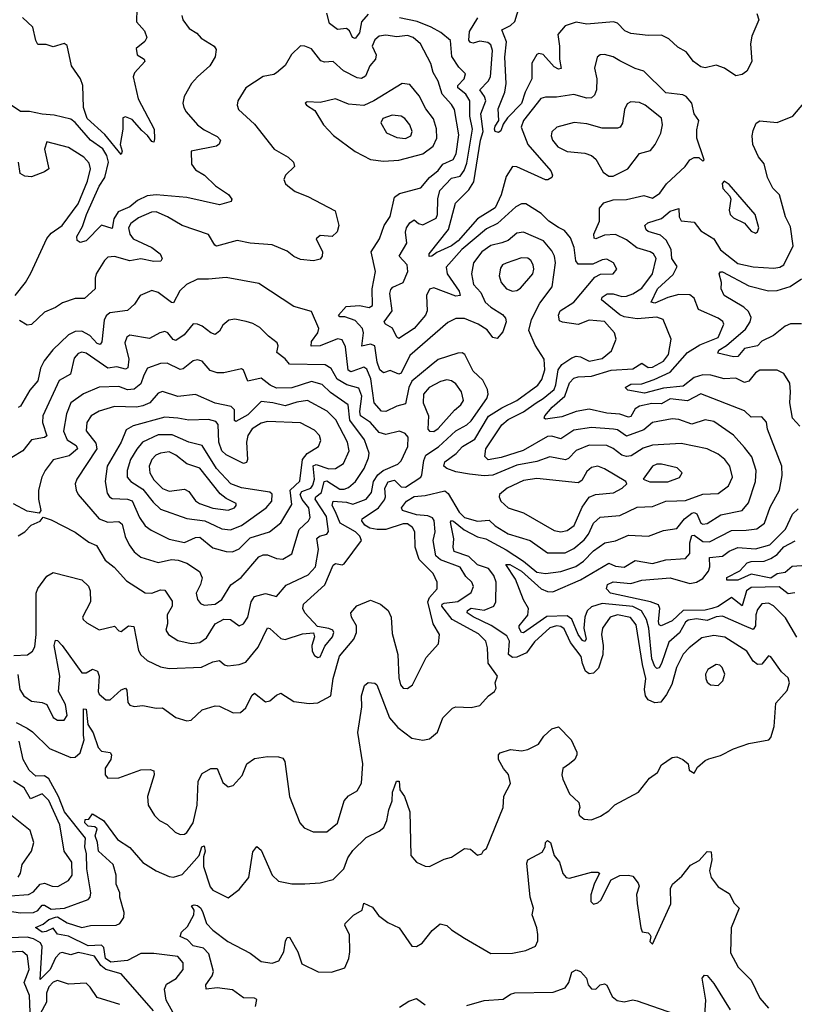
# Model space of a CAD drawing. Extents: x 1603745 to 1745082, y 385868 to 533966.
# Tile 482 of 646: x 1730352 to 1733893, y 438115 to 442616. Entities that reach past the tile are written whole.
import ezdxf

# ---------------------------------------------------------------- set-up
doc = ezdxf.new("R2010")
doc.units = 0

msp = doc.modelspace()

# ---------------------------------------------------------------- linework, layer by layer
at = {"layer": '0CON20XD'}
for points in [[(1733722, 442645), (1733731.2, 442615), (1733698.8, 442541.2), (1733692, 442505), (1733698.1, 442425), (1733675, 442380), (1733653.9, 442366.1), (1733625, 442358.8), (1733573.8, 442395), (1733535, 442408.6), (1733485, 442396.2), (1733465, 442401.2), (1733432.5, 442425), (1733398.5, 442468.5), (1733360.2, 442490.2), (1733318.6, 442528.6), (1733285, 442544.5), (1733224.1, 442544.1), (1733145, 442553.1), (1733118, 442565), (1733085, 442599.4), (1733066.2, 442606.2), (1732945, 442596.2), (1732895, 442604.6), (1732845, 442587.5), (1732811, 442549), (1732818.7, 442495), (1732818.6, 442435), (1732827.1, 442392.9), (1732815, 442390), (1732795, 442401.1), (1732745, 442456.9), (1732725, 442460.8), (1732715, 442456.2), (1732692.4, 442417.6), (1732692.6, 442345), (1732661.7, 442285), (1732645, 442233.3), (1732582.1, 442167.9), (1732561.2, 442138.8), (1732551.5, 442108.5), (1732540.3, 442099.7), (1732525, 442104.2), (1732522.5, 442115), (1732525, 442130), (1732541.4, 442155), (1732538.9, 442208.9), (1732569.1, 442285), (1732574.8, 442325), (1732570, 442445), (1732576.3, 442515), (1732555, 442570), (1732595, 442589.7), (1732615, 442607.5), (1732646.9, 442715)], [(1730887.2, 442667.2), (1730885, 442606.7), (1730921.4, 442565), (1730932.5, 442535), (1730923.2, 442516.8), (1730884.5, 442485), (1730888.9, 442455), (1730921.2, 442435), (1730924.2, 442425), (1730877.1, 442372.9), (1730870.4, 442355), (1730892.9, 442255), (1730965.8, 442115.8), (1730967.9, 442072.1), (1730965, 442056.7), (1730955, 442059.2), (1730936.3, 442086.3), (1730909.3, 442109.3), (1730865, 442159.7), (1730835, 442171.8), (1730823.1, 442166.9), (1730823.6, 442115), (1730810.8, 442045), (1730819.5, 442015), (1730815, 441999.2), (1730740.6, 442090.6), (1730660.5, 442165), (1730643.3, 442215), (1730639.6, 442315), (1730628.8, 442345), (1730588.8, 442405), (1730568.5, 442498.5), (1730555, 442507.1), (1730505, 442491.2), (1730472, 442502), (1730435, 442502), (1730425, 442521.2), (1730411.2, 442581.2), (1730365, 442625.7)], [(1731945, 442641.7), (1731914.1, 442605.9), (1731904.7, 442555.3), (1731885, 442530.5), (1731872.9, 442535), (1731859.4, 442565), (1731845.8, 442575), (1731805, 442570.5), (1731768.3, 442598.3), (1731755.6, 442645.6)], [(1731092.5, 442635), (1731097.8, 442615), (1731126.9, 442575), (1731162, 442555), (1731181.1, 442531.1), (1731240.8, 442495), (1731249.1, 442479.1), (1731244.5, 442445.5), (1731221.2, 442405), (1731164.2, 442355), (1731137.1, 442325), (1731104.2, 442265), (1731098, 442235), (1731102.5, 442215), (1731112.9, 442195), (1731164.6, 442135), (1731195, 442111.9), (1731255, 442082.1), (1731268.8, 442065), (1731262.7, 442047.3), (1731251.6, 442038.4), (1731136.2, 442015), (1731137.5, 441955), (1731155, 441929.6), (1731195.9, 441905.9), (1731246.2, 441856.2), (1731306.8, 441816.8), (1731321.9, 441795), (1731318, 441785), (1731265, 441770.3), (1731115, 441803.6), (1730975, 441814.7), (1730935, 441810.5), (1730890.8, 441789.2), (1730855, 441760.4), (1730802, 441738), (1730782.5, 441705), (1730775, 441661.4), (1730725, 441676.5), (1730655, 441605.6), (1730628.3, 441598.3), (1730613.8, 441606.2), (1730613.3, 441625), (1730638.8, 441671.2), (1730657, 441725), (1730715, 441854.7), (1730740.4, 441895), (1730758.1, 441965), (1730750.3, 441995), (1730731.9, 442025), (1730674.9, 442064.9), (1730605, 442146.1), (1730585, 442160.7), (1730509.6, 442179.6), (1730455, 442183.6), (1730396.7, 442196.7), (1730355, 442197.1), (1730298.1, 442235)], [(1732923.7, 439673.7), (1732918.8, 439705), (1732869, 439769), (1732840.9, 439830.9), (1732825, 439842.9), (1732805, 439844.8), (1732775, 439835.7), (1732705, 439772.5), (1732668.8, 439721.2), (1732625, 439701.4), (1732605, 439700), (1732586.4, 439715), (1732590.6, 439775), (1732579.2, 439799.2), (1732507.5, 439847.5), (1732425, 439885.9), (1732397.6, 439905), (1732398.8, 439915), (1732415, 439926.1), (1732475, 439916.2), (1732519.1, 439935), (1732527.5, 439955), (1732529.6, 440045), (1732518.9, 440075), (1732495, 440107.4), (1732444.1, 440124.1), (1732405, 440162.6), (1732337.7, 440185), (1732333.1, 440205), (1732336.7, 440243.3), (1732321.2, 440318.8), (1732325, 440326.5), (1732335, 440323.1), (1732383.6, 440283.6), (1732445, 440252.8), (1732483.1, 440243.1), (1732575, 440193.4), (1732655, 440141.3), (1732715, 440090.3), (1732755, 440083.8), (1732825, 440093.6), (1732894, 440116), (1732929.3, 440140.7), (1732975, 440188.9), (1733027.1, 440225), (1733075, 440233.2), (1733135, 440260.3), (1733225.5, 440255.5), (1733295, 440280.9), (1733355, 440290.5), (1733391.1, 440335), (1733425, 440360.2), (1733435, 440363.2), (1733447.4, 440357.4), (1733465, 440315.3), (1733475, 440310.3), (1733495, 440313.2), (1733557.5, 440352.5), (1733655, 440373.2), (1733683, 440407), (1733714.7, 440505), (1733717.9, 440555), (1733698.3, 440618.3), (1733665, 440660.4), (1733615, 440716.7), (1733525, 440780), (1733485, 440786.8), (1733425, 440767.5), (1733365, 440789.1), (1733335, 440791.4), (1733244.7, 440775.3), (1733205, 440741), (1733125, 440711.9), (1733085, 440740.7), (1733066.2, 440745), (1732965, 440751.3), (1732885, 440739.8), (1732825, 440700.4), (1732785, 440712), (1732765, 440711.3), (1732653.3, 440646.7), (1732551.9, 440615), (1732493.8, 440603.8), (1732478.6, 440618.6), (1732483.1, 440655), (1732555, 440764.6), (1732585, 440788.9), (1732655, 440823.3), (1732712.1, 440865), (1732745, 440883.9), (1732794.2, 440925), (1732803, 440947), (1732813.2, 441015), (1732830.7, 441039.3), (1732875, 441071), (1732895, 441078.1), (1732915, 441074.7), (1732955, 441055.2), (1733015, 441066.6), (1733057.6, 441102.4), (1733078.2, 441155), (1733071.1, 441185), (1733025, 441236.1), (1732955, 441243.1), (1732905, 441223), (1732832.7, 441232.7), (1732819.6, 441239.6), (1732814, 441265), (1732821.6, 441285), (1732884.6, 441325.4), (1732981.3, 441438.7), (1733007.4, 441452.6), (1733065, 441453.8), (1733081.1, 441475), (1733065.5, 441505), (1733035, 441521.2), (1733015, 441518.2), (1732972, 441498), (1732905, 441498.2), (1732894.4, 441514.4), (1732886.7, 441575), (1732869.1, 441619.1), (1732842.9, 441652.9), (1732814.2, 441665.8), (1732770.4, 441695), (1732735, 441729.6), (1732665, 441773.6), (1732645, 441774.4), (1732619.9, 441760.1), (1732536.3, 441683.7), (1732485, 441660.2), (1732373.3, 441565), (1732301.9, 441485), (1732305.3, 441455), (1732361.2, 441375), (1732365.3, 441354.7), (1732345, 441352.2), (1732245, 441389.7), (1732225.3, 441384.7), (1732211.9, 441355), (1732214.2, 441285), (1732206.5, 441265), (1732155.3, 441205), (1732085, 441158.1), (1732075, 441164.2), (1732056.2, 441206.2), (1732024.3, 441224.3), (1732017.5, 441235), (1732054.8, 441285.2), (1732043.8, 441365), (1732047.5, 441382.5), (1732057.3, 441392.7), (1732105, 441414.4), (1732126, 441465), (1732122.2, 441495), (1732086.4, 441535), (1732121.5, 441595), (1732114.8, 441645), (1732119.1, 441665), (1732135, 441687.3), (1732155, 441701.1), (1732175, 441684.5), (1732195, 441678.5), (1732255, 441709.2), (1732261.6, 441725), (1732262.8, 441797.2), (1732271.6, 441835), (1732325, 441891.1), (1732365, 441901.2), (1732383.6, 441926.4), (1732395, 441960.6), (1732421.6, 442115), (1732409.7, 442175), (1732408.9, 442245), (1732391.7, 442275), (1732354.2, 442305), (1732354.5, 442315.5), (1732384.1, 442345), (1732389.2, 442369.2), (1732358.7, 442398.7), (1732327.6, 442447.6), (1732320.7, 442520.7), (1732277.4, 442557.4), (1732232.5, 442582.5), (1732168.1, 442608.1), (1732087.1, 442625)], [(1732829.7, 440800.3), (1732755, 440790), (1732749.4, 440795), (1732752.3, 440805), (1732785.7, 440845), (1732843.2, 440895), (1732865, 440956.5), (1732885, 440977.5), (1732905, 440984.1), (1732965, 440986), (1733055, 441013.4), (1733155, 441019.4), (1733195, 441045.3), (1733225, 441025.8), (1733245, 441027.2), (1733294.7, 441055), (1733317, 441085), (1733330, 441155), (1733293.1, 441245), (1733265, 441256.4), (1733175, 441249.3), (1733115, 441258.4), (1733095, 441266.6), (1733011.9, 441335), (1733015, 441347.5), (1733037.6, 441362.4), (1733065, 441363.6), (1733105, 441351.3), (1733125, 441352), (1733155, 441363), (1733195, 441388.6), (1733245.2, 441455), (1733261.6, 441525), (1733248.5, 441545), (1733234, 441555), (1733172.7, 441572.7), (1733125, 441610.4), (1733075, 441634.7), (1733025, 441630.5), (1732985, 441614.7), (1732977.8, 441617.8), (1732976.7, 441635), (1733002.6, 441695), (1733002.7, 441755), (1733021.3, 441778.7), (1733065, 441791.9), (1733125, 441794.5), (1733205, 441811.9), (1733245, 441799.6), (1733277.6, 441822.4), (1733309.2, 441865), (1733394.3, 441945), (1733415, 441976), (1733435, 441986), (1733456.7, 441986.7), (1733475, 441970), (1733480, 441975), (1733477.5, 441985), (1733446.4, 442075), (1733447.2, 442112.8), (1733456.7, 442155), (1733434.3, 442185), (1733424.5, 442235), (1733398.9, 442265), (1733382.4, 442272.4), (1733305, 442282.4), (1733205, 442380.9), (1733165, 442393.3), (1733095, 442428.2), (1733065, 442446.1), (1733025, 442456.9), (1733005, 442455.7), (1732991.2, 442445), (1732979.2, 442395), (1732989.3, 442345), (1732988.2, 442295), (1732979.4, 442270.6), (1732965, 442258.1), (1732945, 442257.1), (1732885, 442274.7), (1732805, 442262.1), (1732755, 442262.5), (1732734.7, 442255.3), (1732654.7, 442155), (1732644.8, 442125), (1732675.2, 442045), (1732779.6, 441925), (1732787.8, 441905), (1732784.2, 441895), (1732766.6, 441883.4), (1732755, 441884.4), (1732625, 441944.1), (1732605, 441945.4), (1732575, 441899.2), (1732552.5, 441815), (1732525, 441756.2), (1732444.5, 441705.5), (1732355.9, 441605), (1732325, 441581.7), (1732258, 441552), (1732235, 441534.5), (1732224.2, 441534.2), (1732224.2, 441545), (1732312.4, 441657.6), (1732343.3, 441776.7), (1732405, 441838.7), (1732428, 441875), (1732458.7, 442065), (1732470.2, 442105), (1732459.9, 442185), (1732481.8, 442245), (1732476.2, 442265), (1732455.8, 442295), (1732493.5, 442335), (1732503.3, 442355), (1732513, 442475), (1732505, 442501.5), (1732491.9, 442511.9), (1732455, 442517.5), (1732425, 442508.9), (1732412.4, 442512.4), (1732405, 442522.7), (1732408.3, 442561.7), (1732445.5, 442625)], [(1730335, 439403.5), (1730385, 439377.2), (1730410.2, 439360.2), (1730487.5, 439285), (1730585, 439243.3), (1730605, 439244.7), (1730627.8, 439265), (1730646.5, 439325), (1730644, 439345), (1730643.8, 439466.2), (1730655.2, 439465), (1730662.9, 439395), (1730687, 439357), (1730709.9, 439289.9), (1730725, 439271.8), (1730765, 439266.2), (1730771.6, 439255), (1730768.4, 439235), (1730742.1, 439195), (1730742.9, 439165), (1730755, 439149.2), (1730805, 439150.6), (1730905, 439187.5), (1730948, 439188), (1730965, 439182.5), (1730966.9, 439165), (1730935.6, 439065), (1730938.6, 439025), (1730968.3, 438978.3), (1730991.2, 438955), (1731025, 438937.5), (1731062.8, 438902.8), (1731085, 438891.9), (1731105, 438893.3), (1731115, 438901.1), (1731145.3, 438945), (1731163.1, 439025), (1731167.2, 439135), (1731185, 439171.1), (1731225, 439193.1), (1731255, 439193.8), (1731279.8, 439129.8), (1731305, 439109.2), (1731328, 439115), (1731368.3, 439161.7), (1731390.6, 439215), (1731425, 439238.6), (1731485, 439248.2), (1731535, 439246.5), (1731555, 439240), (1731564, 439225), (1731585.6, 439065), (1731632.9, 438945), (1731651.5, 438921.5), (1731693.3, 438903.3), (1731755, 438904.2), (1731805, 438944), (1731834.3, 439045), (1731855, 439068.6), (1731895, 439090.8), (1731913.4, 439126.6), (1731920.3, 439215), (1731897.7, 439357.7), (1731916.3, 439475), (1731914.2, 439525.8), (1731927.8, 439572.2), (1731945, 439586.2), (1731975, 439583.5), (1731983.5, 439575), (1732042, 439425), (1732080.7, 439380.7), (1732145, 439331.9), (1732195, 439322.5), (1732225, 439328.8), (1732261.4, 439358.6), (1732285.7, 439425), (1732330.4, 439469.6), (1732345, 439475.6), (1732415, 439471.8), (1732455, 439481.8), (1732495, 439525.5), (1732522.9, 439545), (1732530.3, 439559.7), (1732525.5, 439585), (1732535.6, 439615), (1732493.4, 439675), (1732490.9, 439745), (1732482.5, 439775), (1732448.8, 439808.8), (1732329.2, 439875), (1732281.8, 439935), (1732283.3, 439945), (1732291.4, 439948.6), (1732355, 439956.1), (1732415, 439997.8), (1732426.2, 440025), (1732419.1, 440045), (1732391, 440071), (1732365, 440113.1), (1732275, 440147.3), (1732253.6, 440165), (1732241.3, 440235), (1732251.4, 440275), (1732247, 440327), (1732238.5, 440338.5), (1732218, 440348), (1732165, 440353.3), (1732102, 440372), (1732097.5, 440385), (1732119.6, 440415), (1732155, 440436.8), (1732205, 440441.6), (1732295, 440463.1), (1732310.7, 440450.7), (1732361.2, 440365), (1732385, 440341), (1732445, 440324), (1732497.7, 440327.7), (1732525, 440302.2), (1732585, 440266.4), (1732685, 440235.3), (1732765, 440178.7), (1732845, 440179.2), (1732885, 440199), (1732932.2, 440237.8), (1732952.3, 440265), (1732975.3, 440315), (1733005, 440341.3), (1733095, 440349.7), (1733175, 440387.7), (1733245, 440391.4), (1733305, 440415.7), (1733355, 440417), (1733395, 440418.6), (1733475, 440447.5), (1733545, 440450.7), (1733591.8, 440485), (1733609.6, 440525), (1733598, 440575), (1733575, 440606.2), (1733545, 440630.3), (1733495, 440654.1), (1733375, 440678.9), (1733245, 440671.9), (1733202.1, 440657.9), (1733147.2, 440622.8), (1733125, 440619.3), (1733104.5, 440625), (1733065, 440655.3), (1733035, 440668.9), (1732955, 440671.2), (1732895, 440647.5), (1732859.8, 440610.2), (1732846, 440604), (1732775, 440617.4), (1732715, 440596.5), (1732625, 440580), (1732515, 440534), (1732475, 440530.4), (1732408.6, 440538.6), (1732345, 440549.5), (1732303.8, 440563.8), (1732291.2, 440575), (1732294.6, 440595), (1732346.7, 440633.3), (1732375.9, 440665), (1732431.9, 440698.1), (1732495, 440804.1), (1732555, 440841.6), (1732625, 440875.2), (1732719.6, 440945), (1732738.5, 440971.5), (1732751.9, 441015), (1732749.6, 441065), (1732708.5, 441128.5), (1732679.6, 441195), (1732690.8, 441245), (1732729.9, 441320.1), (1732785.4, 441395), (1732801.3, 441505), (1732797, 441535), (1732785, 441559.6), (1732746.9, 441605), (1732655, 441644.3), (1732625, 441640.8), (1732585, 441606.9), (1732555, 441595.7), (1732505, 441583.9), (1732463.6, 441555), (1732426, 441505), (1732417.1, 441455), (1732426, 441405), (1732459.1, 441369.1), (1732479.8, 441325), (1732505, 441301.5), (1732558.6, 441268.6), (1732572.2, 441252.2), (1732575.3, 441234.7), (1732560.3, 441189.7), (1732535, 441158.2), (1732515, 441163.1), (1732487.9, 441197.9), (1732447.5, 441225), (1732385, 441249.4), (1732345, 441250.8), (1732308.1, 441231.9), (1732135, 441081.4), (1732095, 441000.9), (1732085, 440996.2), (1732045, 441012.7), (1732015, 441001.6), (1731997.6, 441015), (1731985, 441050.9), (1731975.2, 441125.2), (1731955, 441133.3), (1731915, 441124.4), (1731923.4, 441185), (1731918.4, 441205), (1731885, 441240.8), (1731838.3, 441258.3), (1731815, 441257.8), (1731809.1, 441265), (1731844.6, 441305.4), (1731905, 441309.4), (1731949.5, 441300.5), (1731965, 441310), (1731962.8, 441385), (1731978.8, 441465), (1731958.6, 441555), (1731996.9, 441615), (1732017.1, 441675), (1732045, 441716.7), (1732064.5, 441805), (1732088.4, 441821.6), (1732185, 441847.1), (1732224.9, 441895.1), (1732265, 441926.5), (1732285.2, 441955), (1732332.8, 441977.2), (1732347.5, 442002.5), (1732359, 442089), (1732339, 442205), (1732325, 442228.9), (1732282.4, 442275), (1732265.3, 442335), (1732242.2, 442375), (1732230.9, 442415), (1732183.3, 442505), (1732150.4, 442535), (1732125, 442544.3), (1732075, 442537.2), (1732024.7, 442545.3), (1731995, 442540), (1731975, 442523.5), (1731963.5, 442495), (1731980.6, 442455), (1731978.7, 442435), (1731952.5, 442405), (1731932, 442358), (1731913.4, 442346.6), (1731895, 442349.7), (1731831.9, 442381.9), (1731785, 442425.5), (1731745, 442422.5), (1731728.1, 442428.1), (1731685, 442482.9), (1731655, 442495.6), (1731635, 442496), (1731593.5, 442456.5), (1731565, 442406), (1731525, 442373.8), (1731513.9, 442366.1), (1731465, 442355.6), (1731385, 442304.4), (1731349.5, 442245), (1731346.4, 442225), (1731351.8, 442205), (1731425, 442138.5), (1731515, 442024.2), (1731578.2, 441988.2), (1731603.5, 441965), (1731608.1, 441945), (1731566.7, 441905), (1731558.8, 441885), (1731566.2, 441865), (1731585, 441850), (1731610.9, 441830.9), (1731668.1, 441808.1), (1731793, 441743), (1731810, 441675), (1731803, 441647), (1731780, 441625), (1731725, 441629.2), (1731706.2, 441615), (1731735.6, 441555.6), (1731734.3, 441535.7), (1731725, 441521.2), (1731695, 441514.2), (1731635, 441520), (1731605, 441533.5), (1731575, 441558.5), (1731505, 441587.5), (1731405.4, 441594.6), (1731345, 441606.2), (1731251, 441581), (1731243.3, 441585), (1731215, 441633.8), (1731095, 441675.3), (1731027.9, 441715), (1730975, 441738), (1730953.7, 441736.3), (1730895, 441710.4), (1730859.2, 441685), (1730849.3, 441665), (1730855.2, 441635), (1730870.3, 441615), (1730955.4, 441575), (1730994.1, 441545), (1731002.7, 441525), (1730997.2, 441512.8), (1730965, 441510), (1730905, 441523.2), (1730855, 441514.2), (1730785, 441534), (1730755, 441530), (1730738.9, 441515), (1730701.8, 441455), (1730696.2, 441435), (1730697.1, 441385), (1730648, 441342), (1730605, 441341.1), (1730548, 441322), (1730515, 441300.4), (1730465, 441279.6), (1730405, 441222.5), (1730385, 441220), (1730351.1, 441241.1)], [(1732015, 441970), (1732085, 441973.8), (1732195, 442003.3), (1732241.4, 442038.6), (1732258.8, 442075), (1732257.3, 442117.3), (1732243.2, 442163.2), (1732208.7, 442208.7), (1732178.2, 442268.2), (1732135, 442320), (1732100, 442325), (1731970.8, 442245), (1731925, 442224), (1731855, 442230), (1731795, 442254.1), (1731725, 442237.5), (1731665, 442241.2), (1731656.7, 442235), (1731662.5, 442225), (1731700.9, 442200.9), (1731740, 442135), (1731786, 442086), (1731885, 442013.1), (1731955, 441977.3), (1732015, 441970)], [(1733045, 441901.5), (1733065, 441901.5), (1733131.5, 441935), (1733185, 442004.4), (1733235, 442018.1), (1733257.3, 442045), (1733282.3, 442097.7), (1733290, 442135), (1733285, 442165.6), (1733211.5, 442225), (1733185, 442238.1), (1733145, 442240.4), (1733128.9, 442231.1), (1733116.9, 442205), (1733107.4, 442142.6), (1733096, 442125), (1733085, 442119.4), (1733015, 442119.7), (1732945, 442139.4), (1732886.7, 442146.7), (1732807.5, 442125), (1732785, 442103.8), (1732781.8, 442085), (1732786.9, 442065), (1732812.2, 442035), (1732855, 442013.4), (1732935, 442006.6), (1732965.3, 441995.3), (1732985, 441978.1), (1733019.5, 441919.5), (1733045, 441901.5)], [(1733918.6, 440758.6), (1733884.8, 440794.8), (1733871.8, 440865), (1733876.1, 440915), (1733872.1, 440955), (1733845, 440999.2), (1733815, 441014.3), (1733735, 441013.5), (1733715, 441001.8), (1733685, 440964), (1733665, 440958), (1733625, 440977.5), (1733572.5, 440975), (1733511.7, 440991.7), (1733475, 440993.2), (1733435, 440980.6), (1733385, 440940.7), (1733295, 440932.4), (1733208.2, 440908.2), (1733132.2, 440922.2), (1733119.2, 440935), (1733145, 440949.4), (1733195, 440951.4), (1733252, 440972), (1733325, 441005.6), (1733405, 441095.2), (1733460.9, 441129.1), (1733545, 441163.8), (1733570, 441225), (1733565.8, 441235.8), (1733545, 441251.5), (1733455, 441291.1), (1733435, 441343.1), (1733415, 441358.1), (1733365, 441359.1), (1733315, 441346.4), (1733255, 441319.6), (1733238, 441325), (1733267.9, 441385), (1733339.3, 441450.7), (1733357.7, 441487.7), (1733332.8, 441525), (1733329.9, 441565), (1733307.7, 441607.7), (1733280.8, 441630.8), (1733225, 441647.5), (1733215.6, 441655), (1733210, 441675), (1733222.6, 441687.4), (1733285, 441707.1), (1733325, 441741.1), (1733365, 441752.9), (1733366.6, 441715), (1733375, 441697.3), (1733435, 441690), (1733465, 441650.3), (1733524.1, 441614.1), (1733555, 441563.6), (1733635, 441501), (1733705, 441486.5), (1733799.2, 441480.8), (1733825.9, 441484.1), (1733845.4, 441495), (1733888, 441582), (1733875, 441668.8), (1733852.2, 441715), (1733824.4, 441815), (1733795, 441846), (1733770.5, 441895), (1733755, 441956.7), (1733729.1, 441989.1), (1733702.9, 442045), (1733700, 442085), (1733705, 442110), (1733717.7, 442142.3), (1733735.9, 442154.1), (1733815, 442146.7), (1733885.6, 442174.4), (1733936, 442235)], [(1732115, 442073.2), (1732139.5, 442085), (1732146.1, 442105), (1732134.8, 442134.8), (1732112.1, 442165), (1732095, 442175.3), (1732055, 442180), (1732011.1, 442165), (1732002.5, 442145), (1732028.9, 442098.9), (1732075, 442077.8), (1732115, 442073.2)], [(1730331.2, 441355), (1730377.6, 441415), (1730402.2, 441457.8), (1730474.9, 441615.1), (1730495, 441640), (1730546.1, 441675), (1730619.5, 441775), (1730661.7, 441878.3), (1730675.3, 441935), (1730669.5, 441959.5), (1730645, 441988), (1730575, 442031.1), (1730475, 442058), (1730464.6, 442024.6), (1730484, 441935), (1730465, 441920), (1730405, 441897.5), (1730375, 441900), (1730353.2, 441913.2), (1730345.6, 441965)], [(1733715, 441640.8), (1733725, 441646.2), (1733730, 441665), (1733713.1, 441725), (1733595, 441863.3), (1733572.5, 441877.5), (1733562.5, 441867.5), (1733566.7, 441845), (1733598.6, 441808.6), (1733602.5, 441795), (1733595.5, 441745), (1733599.5, 441725), (1733615, 441710.4), (1733665.3, 441685.3), (1733695, 441648.8), (1733715, 441640.8)], [(1732605, 441374.6), (1732625, 441378.2), (1732641.1, 441388.9), (1732696.7, 441455), (1732702.2, 441475), (1732698.8, 441495), (1732688.5, 441515), (1732675, 441525.3), (1732645, 441527.5), (1732575, 441503.1), (1732559.4, 441495), (1732549.2, 441480.8), (1732543.3, 441445), (1732552.7, 441415), (1732576.9, 441385), (1732605, 441374.6)], [(1730342.5, 439622.5), (1730352, 439555), (1730370.3, 439525), (1730405, 439501.6), (1730455, 439494.6), (1730475.4, 439485.4), (1730505, 439426), (1730525, 439413.5), (1730555, 439414.4), (1730569.1, 439435), (1730560.3, 439485), (1730528.4, 439545), (1730535.7, 439615), (1730509.7, 439755), (1730515, 439779.4), (1730525, 439778.8), (1730546.1, 439756.1), (1730635, 439630), (1730655, 439630.4), (1730685, 439647.1), (1730707.5, 439637.5), (1730714.4, 439615), (1730710, 439545), (1730715, 439533.3), (1730745, 439506.9), (1730765, 439506.7), (1730815, 439553.1), (1730835, 439560.8), (1730841.4, 439551.4), (1730845.6, 439495.6), (1730855, 439482.9), (1730875, 439477.1), (1730915, 439480.6), (1730975, 439469.4), (1731005, 439470.6), (1731065, 439425.8), (1731115, 439410.8), (1731135, 439413.8), (1731185, 439461.4), (1731245, 439480), (1731265, 439477.8), (1731328, 439448), (1731361.1, 439448.9), (1731385, 439470.6), (1731412.4, 439527.6), (1731425, 439537.1), (1731475, 439498.5), (1731495, 439501.9), (1731525, 439528.9), (1731545, 439536.9), (1731605, 439499.4), (1731675, 439490.6), (1731715, 439493.5), (1731774.2, 439525), (1731784.1, 439604.1), (1731813.9, 439706.1), (1731878.6, 439785), (1731891.9, 439815), (1731891.5, 439845), (1731868.2, 439885), (1731865.6, 439905), (1731892.8, 439937.2), (1731955, 439963.1), (1732000.6, 439945), (1732035.3, 439915.3), (1732050.4, 439885), (1732055, 439810), (1732080, 439715), (1732085, 439607.5), (1732092.7, 439575), (1732105, 439560), (1732125, 439558.9), (1732146.7, 439575), (1732209.8, 439700.2), (1732266.3, 439763.7), (1732270, 439805), (1732241.8, 439855), (1732218.1, 439955), (1732224.7, 439975), (1732260.4, 440015), (1732260.6, 440045), (1732242.2, 440085), (1732177.8, 440147.8), (1732159.3, 440205), (1732158.4, 440275), (1732147.3, 440295), (1732125, 440311.1), (1732105, 440311.6), (1732025, 440286.3), (1731985, 440286.2), (1731952.5, 440292.5), (1731929.5, 440305), (1731915.4, 440325), (1731917.9, 440335), (1731991.8, 440385), (1732018.8, 440421.2), (1732024.5, 440435), (1732020.5, 440475), (1732036.5, 440503.5), (1732065, 440511.1), (1732095, 440481.1), (1732115, 440478.5), (1732184.7, 440525), (1732190.7, 440535), (1732198.4, 440601.6), (1732208, 440625), (1732265.9, 440664.1), (1732345, 440737.4), (1732395, 440764.7), (1732415, 440782.5), (1732487.8, 440885), (1732493.4, 440905), (1732490, 440925), (1732468.7, 440968.7), (1732425, 441009.6), (1732385.8, 441085.8), (1732375, 441093.3), (1732355, 441092.1), (1732265, 441063.4), (1732233.3, 441036.7), (1732145, 440963.1), (1732130.5, 440935), (1732115, 440860.5), (1732075, 440850), (1732025, 440824.8), (1732005, 440827.2), (1731972.6, 440865), (1731956.1, 440975), (1731939.2, 441019.2), (1731925, 441028.3), (1731875, 441008.9), (1731865, 441007), (1731853.8, 441013.8), (1731841.3, 441121.3), (1731825, 441153.3), (1731805, 441157.1), (1731725.2, 441125.2), (1731683.9, 441123.9), (1731684.8, 441145), (1731714.3, 441185), (1731719.8, 441205), (1731685, 441282.5), (1731605, 441305.6), (1731445, 441409.5), (1731295, 441437.5), (1731215, 441430.6), (1731165, 441429.4), (1731114.1, 441405.9), (1731083.3, 441376.7), (1731055, 441321.5), (1731045, 441322.9), (1730985, 441369.7), (1730955, 441377.9), (1730902.5, 441355), (1730875.7, 441315), (1730844, 441286), (1730763.9, 441276.1), (1730746.9, 441263.1), (1730737.1, 441242.9), (1730726.3, 441143.7), (1730718.8, 441131.2), (1730705, 441135.5), (1730672.4, 441172.4), (1730635, 441191.5), (1730605, 441191.3), (1730575, 441175.7), (1730503.6, 441106.4), (1730463.8, 441056.2), (1730446.4, 441023.6), (1730434.6, 440965), (1730398.1, 440921.9), (1730355, 440850), (1730345, 440844)], [(1733925, 441225.7), (1733875, 441226.1), (1733851.2, 441215), (1733798.1, 441171.9), (1733744.1, 441145.9), (1733725, 441124.7), (1733665, 441112.6), (1733634.2, 441075.8), (1733615.3, 441074.7), (1733542.4, 441092.4), (1733548.2, 441105), (1733582.8, 441127.2), (1733669, 441201), (1733691.7, 441235), (1733695.3, 441255), (1733682.7, 441282.7), (1733662.5, 441302.5), (1733572.5, 441355), (1733558.6, 441385), (1733560, 441415), (1733550, 441455), (1733555, 441463.3), (1733565, 441464.2), (1733685, 441399.2), (1733775, 441377), (1733815, 441378.4), (1733874, 441396), (1733925, 441431.4)], [(1730325, 439709.4), (1730386.5, 439713.5), (1730410.6, 439729.4), (1730420, 439750), (1730426.3, 439805), (1730426.7, 439995), (1730435, 440016.5), (1730475, 440072.1), (1730505, 440089.5), (1730635, 440055.5), (1730666.4, 440026.4), (1730673.1, 440005), (1730674.6, 439955), (1730639.2, 439885), (1730641.2, 439875), (1730658.3, 439858.3), (1730715, 439827.5), (1730784.2, 439844.2), (1730805, 439822), (1730815, 439819.2), (1730848.8, 439845), (1730872.8, 439842.8), (1730895, 439733.1), (1730905, 439712.9), (1730935, 439686.2), (1730995, 439658.2), (1731035, 439649.6), (1731183.4, 439656.6), (1731235, 439680.3), (1731265, 439687.5), (1731287.6, 439667.6), (1731302.9, 439662.9), (1731355, 439668.9), (1731385, 439679.6), (1731441.8, 439748.2), (1731485, 439836.4), (1731495, 439833.6), (1731545, 439787.8), (1731565, 439783.3), (1731645, 439809.1), (1731695, 439813.3), (1731698.6, 439795), (1731686.7, 439755), (1731688.9, 439728.9), (1731699.4, 439709.4), (1731715, 439700.8), (1731725, 439704.2), (1731747, 439753), (1731782.1, 439795), (1731787.8, 439815), (1731782.5, 439825), (1731765, 439832.7), (1731712.6, 439842.6), (1731655.4, 439905), (1731646.7, 439925), (1731649.6, 439945), (1731747.1, 440032.9), (1731785, 440123.1), (1731795, 440130.9), (1731825, 440124.4), (1731835, 440129.4), (1731913.5, 440235), (1731906.6, 440255), (1731887, 440275), (1731817.1, 440315), (1731795.9, 440365.9), (1731780.4, 440395), (1731785, 440415.9), (1731845, 440410.3), (1731875, 440400.8), (1731935.1, 440424.9), (1731959.4, 440455), (1731968.8, 440505), (1731989.5, 440535), (1732013.9, 440556.1), (1732080, 440585), (1732095, 440600), (1732126.2, 440665), (1732127.5, 440707.5), (1732114.2, 440725), (1732087.5, 440735), (1732025, 440720), (1731995, 440728.9), (1731955.3, 440775), (1731910.2, 440805), (1731906.8, 440825), (1731915.1, 440895), (1731901.7, 440931.7), (1731847.3, 440947.3), (1731802.2, 440972.2), (1731775, 441021.8), (1731748.3, 441038.3), (1731585, 441040.7), (1731565, 441065.3), (1731527.5, 441095), (1731532.9, 441125), (1731528.9, 441138.9), (1731488.8, 441168.8), (1731449.6, 441209.6), (1731417.9, 441227.9), (1731386.8, 441236.8), (1731335, 441246.7), (1731307.3, 441242.7), (1731280.5, 441219.5), (1731265, 441192), (1731245, 441177.5), (1731225, 441184.4), (1731185.3, 441215.3), (1731164.7, 441224.7), (1731145, 441225.5), (1731103.9, 441175), (1731065, 441150), (1731053.5, 441153.5), (1731029.4, 441185), (1731015, 441190.4), (1730992, 441185), (1730945, 441159.1), (1730855, 441174.6), (1730840.9, 441165), (1730831.6, 441138.4), (1730850.5, 441065), (1730846.2, 441025), (1730835, 441019.2), (1730795, 441029), (1730755, 441023), (1730655, 441092.4), (1730635, 441095.9), (1730619.4, 441090.6), (1730601.1, 441068.9), (1730584.3, 440995.7), (1730532.6, 440967.4), (1730457.9, 440805), (1730455.2, 440775), (1730476.1, 440713.9), (1730465, 440706), (1730405, 440696), (1730365.4, 440645), (1730315, 440615.4)], [(1730955, 439994), (1730995, 440009.3), (1731015, 440007.8), (1731048.2, 439958.2), (1731049.1, 439935), (1731025.3, 439895), (1731026.5, 439855), (1731020, 439825), (1731032, 439805), (1731075, 439778.2), (1731135, 439764.7), (1731175, 439768.6), (1731205, 439790.4), (1731244.6, 439855), (1731285, 439876), (1731314.7, 439874.7), (1731355, 439845.6), (1731375, 439854.5), (1731395, 439884.2), (1731410.2, 439955), (1731425, 439979.5), (1731475, 439993.1), (1731525, 439980), (1731569.4, 440030.6), (1731670.8, 440079.2), (1731703.5, 440115), (1731717.2, 440195), (1731710.3, 440245), (1731721.5, 440255), (1731755.2, 440264.8), (1731763.2, 440276.8), (1731754, 440345), (1731702.8, 440425), (1731705.8, 440435), (1731731.9, 440455), (1731743.5, 440505), (1731755, 440507.6), (1731815, 440470.4), (1731835, 440469.4), (1731855, 440477.6), (1731887.2, 440505), (1731926.2, 440565), (1731946.7, 440613.3), (1731949.5, 440635), (1731927.9, 440695), (1731860.8, 440785), (1731853.6, 440855), (1731771.8, 440911.8), (1731735, 440948.7), (1731685, 440962.7), (1731595, 440932.6), (1731525, 440932.4), (1731496.2, 440945), (1731455, 440977.5), (1731395, 440963.5), (1731375, 441014), (1731365, 441020), (1731285, 441001.5), (1731255, 441001.9), (1731222.7, 441012.7), (1731185, 441054.4), (1731165, 441061.2), (1731145, 441056.1), (1731099.4, 441020.6), (1731085, 441016.5), (1731025, 441045.8), (1730995, 441044.7), (1730936.2, 441023.8), (1730918.3, 440991.7), (1730905, 440951.3), (1730875, 440927.7), (1730845, 440924.4), (1730805, 440940), (1730714.2, 440935.8), (1730643.8, 440906.2), (1730585, 440864.6), (1730565.3, 440815), (1730552.5, 440735), (1730568.4, 440695), (1730609.5, 440669.5), (1730616.3, 440655), (1730577.8, 440622.2), (1730505, 440603.8), (1730467.3, 440555), (1730453.2, 440525), (1730438.2, 440465), (1730437.1, 440425), (1730447.7, 440372.3), (1730440, 440360), (1730385, 440369.2), (1730322.6, 440402.6)], [(1732245, 440733.5), (1732265, 440746.7), (1732338.8, 440831.2), (1732368.2, 440855), (1732380.6, 440875), (1732372, 440915), (1732345, 440951.1), (1732325, 440965.9), (1732305, 440970), (1732275, 440962.1), (1732223.2, 440935), (1732197.1, 440905), (1732196.5, 440865), (1732219.7, 440805), (1732217.8, 440745), (1732225, 440734.4), (1732245, 440733.5)], [(1731195, 439939.7), (1731245, 439943.7), (1731275.3, 439965), (1731316.8, 440033.2), (1731363.8, 440066.2), (1731445, 440160.5), (1731465, 440169.6), (1731485, 440170.4), (1731525, 440153.1), (1731555, 440150.4), (1731595, 440174.4), (1731629.1, 440285), (1731672.5, 440325), (1731679.3, 440340.7), (1731673.7, 440385), (1731643.1, 440423.1), (1731634.2, 440445), (1731641.3, 440458.7), (1731681.9, 440475), (1731692.1, 440487.9), (1731699.5, 440515), (1731693.6, 440576.4), (1731706.8, 440583.2), (1731765, 440563), (1731795, 440564.2), (1731832.3, 440587.7), (1731858.3, 440645), (1731850, 440685), (1731796.6, 440786.6), (1731757, 440827), (1731666.7, 440875), (1731618.2, 440868.2), (1731565, 440850.6), (1731509.4, 440865), (1731455, 440870.3), (1731395, 440809.1), (1731339.2, 440779.2), (1731333.7, 440783.7), (1731332.8, 440832.8), (1731317.8, 440847.8), (1731245, 440862.8), (1731155, 440902.5), (1731075, 440894.2), (1731005, 440916.4), (1730985, 440908.5), (1730946.2, 440865), (1730915, 440850.7), (1730885, 440844.8), (1730785, 440848), (1730715, 440826.9), (1730678.5, 440805), (1730658.3, 440775), (1730656, 440736), (1730700.2, 440680.2), (1730703.7, 440655), (1730612.7, 440515), (1730605.5, 440495), (1730609.1, 440465), (1730619.1, 440445), (1730714.2, 440334.2), (1730755, 440318.6), (1730805, 440322.2), (1730820.6, 440310.6), (1730833.9, 440253.9), (1730852.2, 440215), (1730875, 440183.8), (1730905, 440159.3), (1730985, 440135.5), (1731045, 440148.6), (1731076.2, 440145), (1731115, 440131.1), (1731173.6, 440093.6), (1731185.5, 440065), (1731178.8, 440035), (1731158.2, 439995), (1731163.9, 439965), (1731177.4, 439947.4), (1731195, 439939.7)], [(1733903.8, 439793.8), (1733852.4, 439882.4), (1733797, 439937), (1733775, 439948.4), (1733745, 439945.3), (1733725, 439920), (1733716.2, 439895), (1733714.8, 439845.2), (1733705, 439828), (1733664.9, 439844.9), (1733565, 439889.1), (1733535, 439886.5), (1733495, 439870.4), (1733445, 439877.6), (1733408.2, 439871.8), (1733395, 439861.8), (1733367.3, 439812.7), (1733319, 439771), (1733285, 439672.5), (1733275, 439653.6), (1733265, 439650.4), (1733255, 439659.2), (1733240.8, 439695), (1733227, 439835), (1733216.7, 439875), (1733193.8, 439913.8), (1733155, 439934), (1733015, 439947.8), (1732965, 439932), (1732945.9, 439914.1), (1732935.5, 439885), (1732931.3, 439835), (1732941, 439785), (1732935, 439773.8), (1732925, 439777.8), (1732905, 439805.3), (1732875.8, 439875.8), (1732855, 439891.2), (1732761.5, 439888.5), (1732655, 439813.8), (1732645, 439814.5), (1732635, 439834.2), (1732634.6, 439845.4), (1732675, 439894.4), (1732677, 439925), (1732654.2, 439964.2), (1732618.7, 440058.7), (1732574.7, 440125.3), (1732592, 440125), (1732646.2, 440095), (1732735, 440014.8), (1732765, 440001.9), (1732789.4, 440000.6), (1732915.1, 440054.9), (1733045, 440132.2), (1733075, 440118.6), (1733115, 440113.8), (1733165, 440143.3), (1733245, 440130.2), (1733305, 440146.9), (1733395, 440153.8), (1733414.7, 440175.3), (1733415.8, 440225), (1733425, 440257.9), (1733435, 440259.2), (1733475, 440231), (1733505, 440229.5), (1733605, 440281.6), (1733673.3, 440283.3), (1733721.2, 440288.8), (1733756.6, 440315), (1733781.9, 440388.1), (1733824.7, 440465), (1733837.7, 440532.3), (1733835.9, 440575), (1733770.7, 440745), (1733765, 440776), (1733745, 440800), (1733695, 440799.7), (1733665, 440827.9), (1733465, 440905.8), (1733405, 440873.3), (1733325, 440883.7), (1733285, 440860.2), (1733242, 440862), (1733185, 440850), (1733165, 440836.5), (1733145, 440802.3), (1733135, 440799.7), (1733095, 440813.5), (1733035, 440816.7), (1732955.5, 440835.5), (1732895, 440825.8), (1732829.7, 440800.3)], [(1731325, 440183.4), (1731355, 440197.5), (1731405, 440247.3), (1731493.1, 440275), (1731545, 440316.2), (1731595, 440400), (1731588, 440465), (1731632.8, 440507.2), (1731644.6, 440605.4), (1731665, 440632.4), (1731717.8, 440665), (1731727.9, 440692.1), (1731722.3, 440715), (1731699.3, 440739.3), (1731635, 440772.8), (1731485, 440779.4), (1731455, 440772.3), (1731414.9, 440745.1), (1731394.8, 440715), (1731387.8, 440685), (1731393.6, 440605), (1731387.9, 440592.1), (1731375, 440587.3), (1731295, 440626.5), (1731275.3, 440645), (1731262, 440685), (1731259, 440765), (1731248.6, 440778.6), (1731215, 440787.8), (1731125, 440785.8), (1731075, 440795.3), (1731015, 440799.7), (1730870.7, 440759.3), (1730838.7, 440741.3), (1730815, 440684.5), (1730751.6, 440575), (1730742.6, 440505), (1730751.8, 440451.8), (1730762.3, 440435), (1730775, 440427.6), (1730845, 440424.2), (1730865, 440416), (1730899.8, 440339.8), (1730925, 440302.3), (1730952, 440282), (1731035, 440241.6), (1731105, 440226.7), (1731155, 440249.3), (1731175, 440250), (1731235, 440201.8), (1731295.4, 440184.6), (1731325, 440183.4)], [(1731315, 440284.8), (1731365, 440304.3), (1731478.9, 440385), (1731504.7, 440415), (1731505, 440447.5), (1731495, 440456.5), (1731365, 440476.5), (1731316.7, 440495), (1731251, 440565), (1731185, 440669.2), (1731125, 440684.2), (1731048.8, 440718.8), (1730985, 440718.7), (1730913.4, 440685), (1730886.6, 440653.4), (1730858.7, 440605), (1730843.2, 440555), (1730842.9, 440525), (1730860, 440505), (1730915, 440470.6), (1730961, 440411), (1730995, 440378.1), (1731115.2, 440335.2), (1731197.8, 440325), (1731243.6, 440303.6), (1731275, 440288.1), (1731315, 440284.8)], [(1731305, 440374.2), (1731332.9, 440385), (1731341.9, 440395), (1731341.4, 440405), (1731295, 440426.8), (1731268.4, 440448.4), (1731175, 440565.9), (1731115, 440585.3), (1731065, 440626.2), (1731035, 440640.9), (1730994.8, 440635.2), (1730974.6, 440625), (1730955.3, 440605), (1730943.3, 440575), (1730946.2, 440545), (1730965, 440512.9), (1731005, 440473.3), (1731035, 440461.2), (1731105, 440470.4), (1731125, 440459.1), (1731155, 440416.2), (1731173.3, 440405), (1731235, 440383), (1731305, 440374.2)], [(1732825, 440275.3), (1732855, 440281.6), (1732885.7, 440304.3), (1732922.8, 440387.2), (1732955, 440433.5), (1732984.4, 440445.6), (1733066.4, 440453.6), (1733106, 440475), (1733127.5, 440495), (1733123.3, 440505), (1733025, 440563.6), (1732995, 440575.3), (1732965, 440568.9), (1732945, 440550.9), (1732920.7, 440509.3), (1732905, 440499.2), (1732715, 440518.4), (1732655, 440509.1), (1732579.6, 440475), (1732545.4, 440445), (1732543.1, 440435), (1732551.1, 440415), (1732585.2, 440385.2), (1732655, 440361.6), (1732795, 440280.5), (1732825, 440275.3)], [(1733232.9, 440502.9), (1733315, 440504.2), (1733367.3, 440522.7), (1733380.8, 440545), (1733357.9, 440567.9), (1733285, 440584.7), (1733263.8, 440585), (1733244.5, 440575), (1733202.5, 440515), (1733232.9, 440502.9)], [(1733895, 439996.9), (1733865, 439991.6), (1733824.1, 440024.1), (1733695, 440020), (1733674.6, 440005.4), (1733655, 439937.3), (1733605, 439975.2), (1733545, 439934.2), (1733515, 439924.2), (1733485, 439916.5), (1733385, 439914.9), (1733335, 439868.9), (1733284.7, 439844.7), (1733275, 439850), (1733271.2, 439865), (1733278.2, 439925), (1733271.6, 439941.6), (1733235.4, 439955.4), (1733052.5, 439995), (1733033.8, 440013.8), (1733038, 440035), (1733065, 440046), (1733145, 440039.1), (1733195, 440054.2), (1733325, 440064.4), (1733415, 440039.6), (1733445.8, 440044.2), (1733475, 440061.8), (1733500, 440095), (1733506.3, 440115), (1733505, 440157.1), (1733565, 440164), (1733595, 440185.9), (1733635, 440203), (1733715, 440197.7), (1733781.3, 440215), (1733852.1, 440287.9), (1733884.5, 440355.5), (1733909.8, 440380.2)], [(1730345, 440256), (1730375.6, 440274.4), (1730404.5, 440305.5), (1730445, 440323.8), (1730458.3, 440341.7), (1730495, 440330), (1730605, 440273.8), (1730667.8, 440227.8), (1730702.2, 440212.2), (1730742.9, 440145), (1730783.1, 440113.1), (1730840.5, 440050.5), (1730925, 439995.5), (1730955, 439994)], [(1734035, 440126.9), (1733883, 440117), (1733851.2, 440088.8), (1733815, 440082.5), (1733785, 440063.3), (1733695, 440081.7), (1733635, 440053.9), (1733584.2, 440054.2), (1733585, 440065.8), (1733643, 440097), (1733676.8, 440133.2), (1733695, 440139.2), (1733755, 440140.6), (1733785, 440152.9), (1733815, 440170.9), (1733845, 440206.1), (1733896.4, 440233.6)], [(1731058.8, 438065), (1731021.4, 438135), (1731013.8, 438185), (1731022.3, 438207.7), (1731067.1, 438232.9), (1731099.1, 438275), (1731099.2, 438305), (1731075, 438333.3), (1730965, 438347.4), (1730905, 438348.3), (1730845, 438315.8), (1730767.8, 438307.8), (1730744.5, 438325), (1730735.9, 438375), (1730726.2, 438386.2), (1730665, 438382.6), (1730575, 438426.8), (1730525, 438435.4), (1730505, 438463.1), (1730472.1, 438447.9), (1730455, 438445.3), (1730423.8, 438466.2), (1730459, 438481), (1730485, 438503.5), (1730515, 438513), (1730525, 438514.5), (1730568.1, 438488.1), (1730635, 438466.4), (1730675, 438475.3), (1730792.6, 438477.4), (1730808.8, 438485), (1730827.3, 438512.7), (1730828.6, 438535), (1730808.8, 438605), (1730809.2, 438625), (1730792.2, 438665), (1730792.3, 438705), (1730778.9, 438755), (1730711.7, 438815), (1730706.9, 438855), (1730695.9, 438885), (1730705, 438916.7), (1730695, 438927.1), (1730665, 438929.4), (1730649.7, 438945), (1730650.6, 438959.4), (1730667.8, 438962.2), (1730685, 438985.5), (1730734.8, 438954.8), (1730798.1, 438868.1), (1730855, 438831.4), (1730915, 438764.2), (1730975, 438724.7), (1731035, 438699.4), (1731055, 438697.1), (1731095, 438709.2), (1731126.3, 438743.7), (1731171.5, 438795), (1731184.3, 438835), (1731195, 438840), (1731199, 438815), (1731191.2, 438788.8), (1731192, 438745), (1731222.6, 438652.6), (1731235, 438637.5), (1731305, 438602), (1731355, 438640.8), (1731399.4, 438695), (1731417.4, 438812.6), (1731435, 438836.7), (1731455, 438820), (1731506.2, 438706.2), (1731535, 438678.5), (1731595, 438665.4), (1731654.4, 438665.6), (1731725, 438670.9), (1731785, 438685.4), (1731832.9, 438735), (1731852.4, 438785), (1731875, 438817.7), (1731935, 438877.1), (1731995, 438906.2), (1732016.1, 438923.9), (1732030.4, 438955), (1732039.2, 439005), (1732054.4, 439045), (1732056, 439085), (1732065, 439110), (1732073.8, 439135), (1732086.9, 439135), (1732089.4, 439095), (1732110.6, 439065), (1732135.3, 438995), (1732139.5, 438795), (1732165.4, 438765.4), (1732205, 438747.1), (1732225, 438745.8), (1732291.3, 438778.7), (1732325, 438788), (1732385, 438828), (1732412.5, 438825), (1732445, 438797.5), (1732465, 438802.5), (1732472, 438818), (1732485, 438827.5), (1732561.9, 439015), (1732565, 439066.7), (1732596, 439125), (1732586.3, 439166.3), (1732563.2, 439193.2), (1732540.8, 439235), (1732540.8, 439255), (1732548.8, 439265), (1732595, 439279.5), (1732645, 439273.8), (1732675, 439280.5), (1732722.9, 439305), (1732748.3, 439341.7), (1732785, 439374), (1732815, 439383.8), (1732873.3, 439325), (1732898.3, 439268.3), (1732899.2, 439255), (1732890, 439235), (1732865.6, 439214.4), (1732835, 439192.5), (1732830, 439165), (1732833.8, 439145), (1732865, 439076.7), (1732907.7, 439037.7), (1732912.5, 439015), (1732906.2, 438995), (1732909.5, 438979.5), (1732931.9, 438961.9), (1732965, 438958.1), (1733006.2, 438975), (1733045, 439000), (1733072.7, 439027.3), (1733180, 439085), (1733231.3, 439148.7), (1733268, 439175), (1733285, 439210), (1733335, 439243.3), (1733355, 439246.7), (1733382.5, 439235), (1733407.5, 439215), (1733412.5, 439185), (1733435, 439172.5), (1733450.5, 439199.5), (1733485, 439230), (1733502.3, 439237.7), (1733555, 439252), (1733615, 439283.8), (1733685, 439308), (1733776.5, 439323.5), (1733785.8, 439335), (1733800, 439385), (1733808.2, 439491.8), (1733860.6, 439549.4), (1733870.3, 439585), (1733865, 439607.1), (1733834.7, 439634.7), (1733785, 439704), (1733775, 439708), (1733745, 439669.4), (1733725, 439668.8), (1733705, 439683.5), (1733675, 439730), (1733575, 439792.9), (1733525, 439801.9), (1733469.8, 439790.2), (1733412.1, 439745), (1733385, 439715.5), (1733354.1, 439655), (1733332.2, 439577.8), (1733308.4, 439531.6), (1733283, 439497), (1733255, 439493.2), (1733225, 439507.2), (1733212.2, 439525), (1733208.5, 439555), (1733214, 439605), (1733198.2, 439668.2), (1733170, 439850), (1733143.4, 439883.4), (1733085, 439895.1), (1733051.2, 439885), (1733016.3, 439835), (1733011.6, 439805), (1733018.6, 439755), (1733016.7, 439713.3), (1732998.2, 439651.8), (1732975, 439628.9), (1732955, 439625.2), (1732937.9, 439637.9), (1732923.7, 439673.7)], [(1733545, 439572.5), (1733566.6, 439593.4), (1733575.6, 439625), (1733562.9, 439655), (1733552, 439665), (1733535, 439669.1), (1733496.9, 439645), (1733487.5, 439625), (1733487.7, 439605), (1733495, 439587.1), (1733509.2, 439575), (1733545, 439572.5)], [(1730295, 438542.5), (1730355, 438533.8), (1730415, 438535.2), (1730435, 438543.4), (1730455, 438568.3), (1730465, 438568.4), (1730495, 438550.4), (1730555.9, 438554.1), (1730665, 438594.6), (1730673.8, 438605), (1730676.2, 438625), (1730659, 438735), (1730657, 438803), (1730649, 438835), (1730652.7, 438875), (1730556.3, 438995), (1730528.6, 439065), (1730485.3, 439145.3), (1730465, 439160), (1730425, 439158.9), (1730395.4, 439185), (1730368.1, 439235), (1730348.8, 439318.8)], [(1730308.1, 438611.9), (1730392, 438618), (1730415, 438629.5), (1730445, 438664.6), (1730465, 438669.1), (1730500, 438655), (1730525.7, 438654.3), (1730575, 438680.7), (1730591.4, 438705), (1730589.4, 438765), (1730554.8, 438814.8), (1730535.2, 438935), (1730485, 439047.6), (1730455, 439078), (1730400.6, 439055), (1730372.7, 439105), (1730323.7, 439135)], [(1730344, 438696), (1730355.8, 438714.2), (1730362.8, 438755), (1730405.3, 438815), (1730416, 438855), (1730400.1, 438910.1), (1730315, 438977.5)], [(1731430.3, 438105), (1731435, 438137.1), (1731425, 438143.8), (1731375, 438144.8), (1731325, 438181.4), (1731255, 438190.5), (1731203.8, 438185), (1731202.7, 438205), (1731231.5, 438245), (1731238.2, 438265), (1731215.5, 438345.5), (1731191.5, 438371.5), (1731145, 438382.1), (1731119.3, 438409.3), (1731085.7, 438425.7), (1731092, 438445), (1731119.4, 438470.6), (1731146.9, 438525), (1731149.4, 438545), (1731137.5, 438565), (1731149.3, 438570.7), (1731165, 438567.3), (1731180.3, 438555), (1731188.9, 438535), (1731204.8, 438485), (1731235, 438454.2), (1731302.9, 438402.9), (1731405, 438349.1), (1731455, 438311.6), (1731505, 438302.9), (1731536.5, 438313.5), (1731559.5, 438355), (1731566, 438404), (1731575, 438420), (1731585, 438422), (1731623.2, 438355), (1731640.9, 438300.9), (1731716.3, 438263.7), (1731777.3, 438262.7), (1731837.3, 438282.7), (1731855.8, 438325), (1731860.6, 438355), (1731859.2, 438435), (1731838, 438475), (1731839.2, 438485), (1731877, 438523), (1731916.7, 438545), (1731925, 438577.5), (1731965, 438558.9), (1731991.4, 438521.4), (1732035, 438490), (1732085.8, 438465), (1732145, 438380.6), (1732165, 438380), (1732190.8, 438395), (1732236.8, 438453.2), (1732273.6, 438483.6), (1732305, 438476.2), (1732325, 438456), (1732385, 438417.1), (1732505, 438348), (1732605, 438349.4), (1732665, 438361.1), (1732709.6, 438380.4), (1732720.7, 438405), (1732720, 438435), (1732715.6, 438465.6), (1732694.7, 438525), (1732700.5, 438555), (1732685.9, 438605), (1732669.4, 438760.6), (1732675, 438776), (1732739.7, 438810.3), (1732754.4, 438835), (1732755.8, 438855), (1732765, 438864.2), (1732777.5, 438855), (1732795, 438796.2), (1732819.4, 438765), (1732835, 438713.3), (1732850, 438695), (1732865, 438692), (1732965, 438718.6), (1732995, 438720), (1733002.5, 438715), (1732978, 438665), (1732963.3, 438615), (1732963.3, 438585), (1732975, 438573.8), (1732995, 438578.8), (1733008.5, 438591.5), (1733056, 438684), (1733095, 438704), (1733135, 438706.2), (1733155, 438701.2), (1733179.5, 438669.5), (1733183.3, 438655), (1733172, 438618), (1733174.2, 438575.8), (1733191.2, 438465), (1733197, 438447), (1733225, 438442.5), (1733232.5, 438435), (1733237.5, 438425), (1733233, 438403), (1733245, 438390), (1733327.8, 438575), (1733327.5, 438645), (1733335.6, 438664.4), (1733378.3, 438701.7), (1733418.3, 438751.7), (1733457.3, 438772.7), (1733495, 438813.3), (1733513, 438813), (1733516.1, 438776.1), (1733505.7, 438725), (1733512.9, 438695), (1733545, 438652.5), (1733595, 438621.2), (1733618.3, 438578.3), (1733641.2, 438555), (1733604.5, 438465), (1733601.3, 438351.3), (1733636.7, 438285), (1733695.4, 438225.4), (1733735, 438144), (1733775, 438098)], [(1730963.3, 438085), (1730815.7, 438255), (1730745, 438275.1), (1730722.5, 438292.5), (1730694, 438335), (1730642.3, 438347.7), (1730618.2, 438351.8), (1730585, 438341.3), (1730545, 438351.6), (1730535, 438349), (1730515, 438327.5), (1730490.4, 438275), (1730445, 438229.4), (1730455, 438379.2), (1730447, 438397), (1730415, 438414.6), (1730385, 438422.1), (1730265, 438417.1)], [(1730386.7, 438336.7), (1730365, 438356.1), (1730303.6, 438353.6)], [(1730399.4, 438079.4), (1730396.1, 438155), (1730372.2, 438215), (1730394.8, 438274.8), (1730386.7, 438336.7)], [(1732395, 438109.7), (1732475, 438132.7), (1732561.2, 438138.8), (1732595, 438161.9), (1732615, 438168.2), (1732789.7, 438170.3), (1732845, 438190), (1732861.5, 438215), (1732875, 438262.9), (1732895, 438272.3), (1732915.5, 438265.5), (1732942.9, 438235), (1732950.6, 438205), (1732965, 438186), (1732985, 438184), (1733005, 438204), (1733025, 438209.2), (1733035, 438203.3), (1733060.7, 438150.7), (1733083.2, 438133.2), (1733115, 438126), (1733155, 438136), (1733175, 438131.4), (1733345, 438072.3)], [(1733483.9, 438066.1), (1733488.2, 438135), (1733471.8, 438235), (1733482.2, 438247.8), (1733495, 438246.7), (1733525, 438210.5), (1733600.1, 438090.1)], [(1730808.6, 438115), (1730706.2, 438146.2), (1730674.2, 438194.2), (1730655, 438212.1), (1730575, 438207.6), (1730525, 438224.7), (1730505, 438217.1), (1730485, 438194.7), (1730474.4, 438165.6), (1730473.8, 438125), (1730425, 438035.6)], [(1732087.2, 438102.8), (1732131, 438129), (1732165, 438141.4), (1732205, 438113.1)]]:
    msp.add_lwpolyline(points, dxfattribs=at)

doc.saveas('drawing.dxf')
